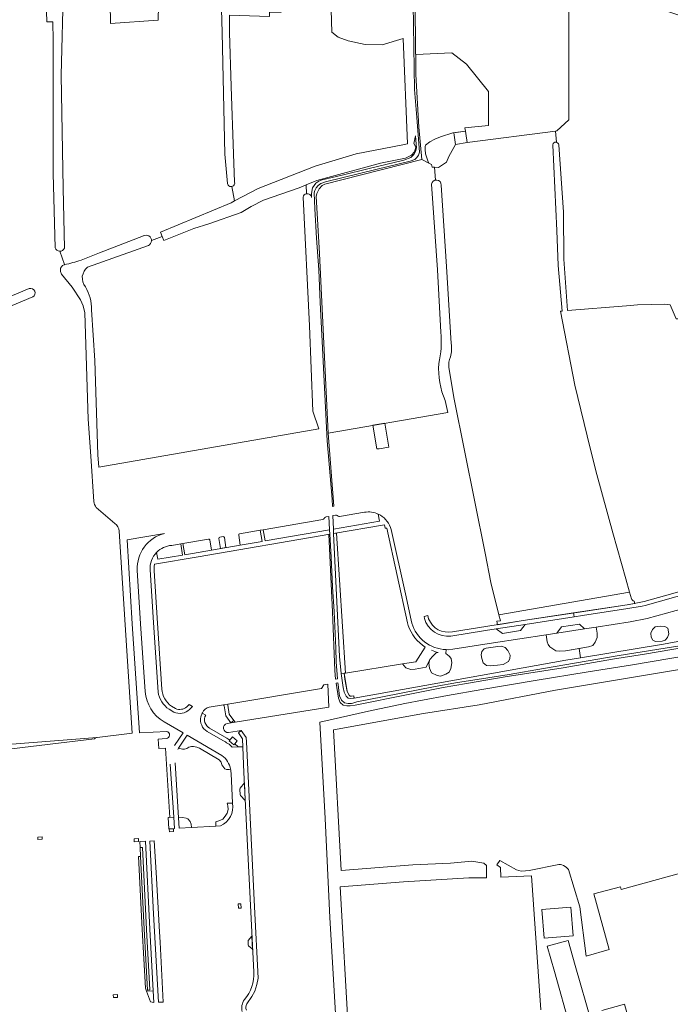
# Model space of a CAD drawing. Header units: metres. Extents: x 209813 to 223847, y 571801 to 587119.
# Tile 616 of 656: x 218727 to 218997, y 582209 to 582618. Entities that reach past the tile are written whole.
import ezdxf

# ---------------------------------------------------------------- set-up
doc = ezdxf.new("R2010")
doc.units = ezdxf.units.M
for name, color, linetype, lineweight in [('B-RO-GK-BESCHOEIING-G', 8, 'GK-BESCHOEIING', 0), ('B-RO-GR-BEPLANTING_CULTUUR_HEESTERS-GV', 8, 'Continuous', 0), ('B-RO-GR-BEPLANTING_CULTUUR_ROOS-GV', 8, 'Continuous', 0), ('B-RO-GR-GRAS-GV', 8, 'Continuous', 0), ('B-RO-GR-GROENVOORZIENING-GV', 8, 'Continuous', 0), ('B-RO-KW-KUNSTWERK_DEK-GV', 8, 'Continuous', 0), ('B-RO-OG-TERREIN_CULTUURSCHEIDING-GV', 8, 'Continuous', 0), ('B-RO-OG-WEG-GV', 8, 'Continuous', 0), ('B-RO-VH-VERHARDING_TEGEL-GV', 8, 'Continuous', 0)]:
    doc.layers.add(name, color=color, linetype=linetype, lineweight=lineweight)
doc.linetypes.add('GK-BESCHOEIING', pattern='A,30,-5,[1,NLCS.shx,S=1,R=0,X=0,Y=0],-5', length=40)

msp = doc.modelspace()

# ---------------------------------------------------------------- linework, layer by layer
at = {"layer": 'B-RO-GK-BESCHOEIING-G', "flags": 128}
msp.add_lwpolyline([(218777.1, 582274.119), (218777.283, 582270.443)], dxfattribs=at)
at = {"layer": 'B-RO-GR-BEPLANTING_CULTUUR_HEESTERS-GV', "flags": 128}
for points in [[(218876.256, 582439.473), (218880.317, 582440.155), (218878.591, 582450.123), (218873.665, 582449.271), (218875.389, 582439.516)], [(218855.533, 582408.76), (218855.42, 582411.463), (218854.325, 582411.311), (218853.98, 582411.199), (218853.67, 582410.903), (218853.447, 582410.597), (218853.241, 582410.354), (218852.894, 582410.214), (218828.127, 582405.945), (218828.959, 582401.321), (218855.691, 582405.934)], [(218857.367, 582404.388), (218859.795, 582353.385), (218860.496, 582346.258), (218862.274, 582346.463), (218858.556, 582404.592)], [(218945.565, 582362.334), (218945.952, 582359.415), (218946.419, 582358.347), (218947.153, 582357.379), (218948.355, 582356.477), (218949.657, 582355.776), (218951.025, 582355.509), (218953.628, 582355.676), (218963.107, 582357.412), (218964.943, 582357.913), (218965.911, 582359.248), (218966.712, 582361.185), (218966.745, 582362.988), (218966.344, 582365.591), (218961.549, 582364.852), (218949.963, 582363.009)], [(218990.868, 582365.634), (218989.759, 582364.582), (218988.941, 582363.063), (218989.116, 582361.369), (218989.817, 582360.2), (218990.985, 582359.616), (218993.73, 582359.791), (218994.899, 582360.2), (218995.95, 582361.252), (218996.476, 582362.771), (218996.067, 582365.05), (218994.782, 582365.868), (218993.03, 582365.985)], [(218919.484, 582350.799), (218920.819, 582349.63), (218922.321, 582349.463), (218925.392, 582349.697), (218927.728, 582350.098), (218929.998, 582351.3), (218930.565, 582352.569), (218930.632, 582353.904), (218929.631, 582355.907), (218928.529, 582357.076), (218927.061, 582357.644), (218925.492, 582357.577), (218920.752, 582356.842), (218919.818, 582356.475), (218918.917, 582355.473), (218918.65, 582354.038), (218918.883, 582352.468)], [(218820.746, 582293.606), (218820.385, 582300.965), (218818.653, 582298.712), (218818.529, 582298.373), (218818.639, 582295.956), (218818.758, 582295.634)], [(218791.353, 582282.054), (218791.05, 582286.717), (218788.701, 582286.571), (218788.991, 582281.921)], [(218793.006, 582286.445), (218793.259, 582282.162), (218798.401, 582282.452), (218798.324, 582283.816), (218797.924, 582284.951), (218796.956, 582286.019), (218796.155, 582286.32), (218794.753, 582286.52)], [(218789.18, 582281.727), (218789.24, 582280.591), (218790.989, 582280.705), (218790.963, 582281.873)], [(218734.694, 582277.433), (218736.481, 582277.51), (218736.422, 582278.54), (218734.657, 582278.437)], [(218774.65, 582277.693), (218774.7, 582276.537), (218776.459, 582276.637), (218776.407, 582277.817)], [(218784.752, 582209.879), (218786.635, 582209.969), (218785.387, 582234.878), (218785.189, 582239.161), (218783.745, 582263.797), (218782.88, 582276.902), (218781.176, 582276.803), (218782.702, 582246.602)], [(218817.814, 582250.709), (218817.909, 582248.933), (218819.067, 582248.985), (218818.953, 582250.773)], [(218823.505, 582237.342), (218821.991, 582235.55), (218821.887, 582235.216), (218821.953, 582233.786), (218822.143, 582233.365), (218823.583, 582232.059), (218823.786, 582231.607)], [(218765.973, 582212.992), (218766.05, 582211.844), (218767.78, 582211.944), (218767.739, 582213.118)], [(218781.4, 582210.125), (218782.758, 582209.817), (218782.492, 582214.693), (218779.783, 582214.545)]]:
    msp.add_lwpolyline(points, close=True, dxfattribs=at)
for points in [[(218870.224, 582413.213), (218859.874, 582411.423), (218859.568, 582411.425), (218859.245, 582411.566), (218858.917, 582411.793), (218858.615, 582411.946), (218858.181, 582411.967), (218857.093, 582411.792), (218857.297, 582406.215), (218876.471, 582409.509), (218875.947, 582412.42)], [(218818.025, 582403.759), (218818.657, 582399.552), (218827.694, 582401.104), (218826.897, 582405.735), (218818.333, 582404.27)], [(218805.51, 582402.076), (218794.879, 582400.258)], [(218794.879, 582400.258), (218795.64, 582395.599), (218806.693, 582397.497), (218806.035, 582401.754)], [(218809.753, 582402.386), (218810.465, 582398.145), (218812.685, 582398.526), (218812.065, 582402.755)], [(218811.571, 582403.113), (218810.148, 582402.87)], [(218783.973, 582396.562), (218784.484, 582393.683), (218794.743, 582395.445), (218793.945, 582400.098)], [(218793.945, 582400.098), (218790.259, 582399.468)], [(218895.42, 582357.276), (218891.518, 582351.171), (218885.977, 582350.279), (218887.319, 582348.673), (218889.441, 582347.992), (218891.217, 582348.08), (218895.787, 582348.921), (218897.353, 582352.093)], [(218897.353, 582352.093), (218896.919, 582350.557), (218897.12, 582348.52), (218898.054, 582346.65), (218900.324, 582345.515), (218901.726, 582345.215), (218903.895, 582346.083), (218905.297, 582346.884), (218906.031, 582348.353), (218906.465, 582350.791), (218906.165, 582352.493), (218905.297, 582353.495), (218903.962, 582354.549)], [(218897.353, 582352.093), (218898.521, 582353.528), (218899.99, 582354.831), (218900.72, 582355.013)], [(218796.645, 582320.669), (218793.063, 582315.263), (218794.715, 582314.936), (218795.535, 582314.936), (218796.451, 582315.184), (218797.366, 582315.68), (218798.396, 582315.967), (218799.292, 582316.062), (218800.646, 582315.795), (218801.81, 582315.337), (218809.877, 582310.529), (218810.679, 582309.518), (218811.003, 582308.468), (218812.281, 582306.77), (218813.024, 582306.465), (218814.112, 582306.465), (218814.637, 582306.548)], [(218811.01, 582312.247), (218796.645, 582320.669)]]:
    msp.add_lwpolyline(points, dxfattribs=at)
at = {"layer": 'B-RO-GR-BEPLANTING_CULTUUR_HEESTERS-GV'}
for points in [[(218875.947, 582412.42, 0.1511241), (218870.224, 582413.213)], [(218806.035, 582401.754, 0.3389005), (218805.51, 582402.076)], [(218810.148, 582402.87, 0.3542164), (218809.753, 582402.386)], [(218812.065, 582402.755, 0.38949), (218811.571, 582403.113)], [(218818.333, 582404.27, 0.4021247), (218818.025, 582403.759)], [(218790.259, 582399.468, 0.1852877), (218783.973, 582396.562)], [(218900.72, 582355.013, -0.0416615), (218897.975, 582355.923)], [(218814.637, 582306.548, 0.2079294), (218811.01, 582312.247)]]:
    msp.add_lwpolyline(points, format="xyb", dxfattribs=at)
at = {"layer": 'B-RO-GR-BEPLANTING_CULTUUR_ROOS-GV', "flags": 128}
for points in [[(218936.908, 582366.707), (218924.819, 582364.8), (218927.425, 582362.951), (218934.977, 582364.101)], [(218961.549, 582364.852), (218959.385, 582366.739), (218951.874, 582365.607), (218949.963, 582363.009)]]:
    msp.add_lwpolyline(points, close=True, dxfattribs=at)
at = {"layer": 'B-RO-GR-GRAS-GV', "flags": 128}
for points in [[(218764.159, 582658.105), (218764.159, 582661.8), (218744.617, 582661.957), (218745.26, 582632.609), (218744.313, 582594.491), (218745.152, 582547.654), (218745.7, 582522.789)], [(218813.363, 582549.591), (218812.222, 582561.717), (218811.192, 582612.195), (218810.257, 582646.347), (218810.098, 582649.522), (218800.203, 582649.786), (218788.566, 582648.909), (218788.337, 582656.644), (218784.023, 582656.635), (218784.987, 582635.348), (218784.545, 582617.436), (218764.818, 582615.958), (218764.159, 582658.105)], [(218741.878, 582522.966), (218740.995, 582553.788), (218740.985, 582558.196), (218741.048, 582608.894), (218740.968, 582616.697), (218738.375, 582616.696), (218737.348, 582652.137)], [(219006.347, 582617.563), (218976.562, 582627.773), (218957.467, 582634.388), (218956.966, 582624.307), (218954.943, 582622.948), (218954.943, 582575.962), (218950, 582571.44), (218949.48, 582571.373)], [(218856.443, 582621.608), (218841.373, 582622.011), (218835.7, 582622.067), (218835.7, 582620.67), (218830.779, 582620.67), (218830.779, 582618.871), (218814.187, 582619.401), (218814.256, 582612.224), (218814.873, 582589.798), (218815.881, 582561.938), (218816.343, 582550.092)], [(218816.298, 582542.363), (218826.156, 582547.576), (218832.501, 582550.025), (218849.76, 582556.789), (218866.73, 582561.972), (218886.079, 582565.586), (218888.106, 582566.097), (218886.254, 582609.778), (218877.557, 582607.123), (218870.467, 582607.229), (218863.482, 582608.817), (218859.248, 582610.298), (218856.602, 582612.415), (218856.443, 582621.608)], [(218950.787, 582565.593), (218952.737, 582537.678), (218952.919, 582518.166), (218954.458, 582496.864), (218978.845, 582498.783), (218983.535, 582499.204), (218994.789, 582499.53), (218996.964, 582499.262), (218999.522, 582493.449), (219003.281, 582493.392), (219006.347, 582617.563)], [(218949.832, 582566.736), (218949.48, 582571.373), (218912.766, 582566.616), (218908.021, 582565.825)], [(218908.021, 582565.825), (218905.228, 582560.76), (218904.23, 582558.408), (218900.867, 582556.301), (218899.246, 582556.378), (218899.671, 582551.026)], [(218905.153, 582473.209), (218907.397, 582460.184), (218920.299, 582396.166), (218922.662, 582384.106), (218926.01, 582370.638), (218980.193, 582380.11), (218978.625, 582385.539), (218973.18, 582404.735), (218966.533, 582428.851), (218963.846, 582439.802), (218957.481, 582465.922), (218951.504, 582496.632), (218952.151, 582496.683), (218950.546, 582515.555), (218949.98, 582530.101), (218948.341, 582565.526)], [(218893.977, 582559.598), (218860.838, 582551.087), (218853.792, 582549.329), (218852.663, 582548.78), (218851.438, 582547.409), (218850.47, 582545.424), (218850.196, 582544.182), (218851.576, 582520.608), (218855.166, 582446.068), (218904.734, 582454.649), (218903.645, 582459.535)], [(218899.246, 582556.378), (218898.292, 582556.423), (218897.955, 582557.493), (218896.876, 582558.064)], [(218781.833, 582525.913), (218786.314, 582527.556), (218785.554, 582529.36), (218814.841, 582541.588), (218816.298, 582542.363), (218815.113, 582548.331)], [(218846.121, 582545.317), (218846.032, 582549.026), (218843.052, 582547.838), (218828.336, 582542.654), (218823.148, 582540.064)], [(218901.901, 582487.86), (218900.534, 582513.741), (218898.001, 582549.357)], [(218902.07, 582548.957), (218904.295, 582515.103), (218906.209, 582483.188)], [(218757.003, 582497.193), (218758.396, 582476.125), (218759.634, 582436.971), (218759.947, 582431.95), (218851.2, 582447.835), (218848.827, 582455.118), (218847.391, 582490.549), (218844.701, 582543.97)], [(218823.148, 582540.064), (218819.002, 582537.511), (218805.65, 582532.855), (218799.419, 582530.894), (218786.97, 582525.999), (218786.314, 582527.556)], [(218752.592, 582517.756), (218760.231, 582520.797), (218778.553, 582527.89)], [(218780.541, 582523.884), (218755.244, 582514.89)], [(218743.834, 582521.479), (218745.774, 582515.932)], [(218745.552, 582515.881), (218745.774, 582515.932)], [(218757.855, 582417.709), (218756.686, 582436.457), (218755.507, 582451.796), (218754.143, 582495.977), (218753.537, 582498.795), (218752.317, 582501.347), (218748.9, 582506.591), (218744.556, 582511.924), (218744.076, 582513.151), (218744.067, 582513.752)], [(218732.624, 582502.588), (218719.777, 582497.209), (218707, 582492.218), (218694.564, 582486.845), (218684.445, 582482.92), (218673.199, 582479.618), (218670.219, 582478.101), (218657.799, 582472.091)], [(218677.701, 582486.872), (218684.689, 582488.413), (218688.163, 582489.367), (218702.962, 582494.266), (218731.12, 582505.978)], [(218766.597, 582408.602), (218758.944, 582415.136)], [(218662.891, 582311.512), (218664.479, 582310.983), (218723.957, 582317.015), (218759.33, 582319.81), (218773.824, 582321.501), (218771.555, 582355.65), (218768.455, 582405.345)], [(218662.703, 582307.775), (218758.167, 582319.162)]]:
    msp.add_lwpolyline(points, dxfattribs=at)
msp.add_lwpolyline([(218912.092, 582571.33), (218911.892, 582572.729), (218921.712, 582573.664), (218921.712, 582587.804), (218912.559, 582599.076), (218906.41, 582603.788), (218891.457, 582603.122), (218891.542, 582594.771), (218892.816, 582573.042), (218893.977, 582559.598), (218896.876, 582558.064), (218896.424, 582558.998), (218895.513, 582561.921), (218895.388, 582563.673), (218895.44, 582564.943), (218895.568, 582565.45), (218897.306, 582566.898), (218899.403, 582568.065), (218901.711, 582568.989), (218906.845, 582570.602)], close=True, dxfattribs=at)
at = {"layer": 'B-RO-GR-GRAS-GV'}
for points in [[(218844.701, 582543.97, -0.2909651), (218846.121, 582545.317)], [(218744.067, 582513.752, -0.3559743), (218745.552, 582515.881)], [(218745.774, 582515.932, 0.017377), (218752.592, 582517.756)], [(218755.244, 582514.89, 0.1616493), (218753.125, 582511.126)], [(218753.125, 582511.126, 0.1678841), (218754.401, 582506.676)], [(218754.401, 582506.676, -0.1324575), (218757.003, 582497.193)], [(218731.12, 582505.978, -0.9005647), (218732.624, 582502.588)], [(218901.03, 582474.88, 0.0777159), (218901.901, 582487.86)], [(218906.209, 582483.188, -0.0895547), (218905.9, 582477.707)], [(218903.645, 582459.535, -0.1174329), (218901.03, 582474.88)], [(218905.9, 582477.707, 0.1172523), (218905.153, 582473.209)], [(218758.944, 582415.136, -0.1153314), (218757.855, 582417.709)], [(218768.455, 582405.345, 0.2435252), (218766.597, 582408.602)], [(218758.167, 582319.162, -0.2021622), (218759.33, 582319.81)]]:
    msp.add_lwpolyline(points, format="xyb", dxfattribs=at)
for centre, radius, start, end in [((218949.564, 582565.541), 1.224, 2.41305, 171.88734), ((218814.856, 582549.82), 1.511, 188.71726, 12.42257), ((218900.02, 582549.006), 2.05, 358.63356, 172.85075), ((218779.595, 582525.912), 2.238, 295.00048, 121.28455), ((218743.819, 582523.489), 2.01, 195.07452, 338.0451)]:
    msp.add_arc(centre, radius, start, end, dxfattribs=at)
at = {"layer": 'B-RO-GR-GROENVOORZIENING-GV', "flags": 128}
for points in [[(219004.473, 582358.351), (218975.847, 582353.721), (218944.472, 582348.327), (218930.181, 582345.953), (218916.955, 582343.834), (218908.756, 582342.542), (218899.491, 582340.866), (218877.687, 582336.617), (218867.077, 582334.506), (218865.403, 582333.942), (218864.824, 582333.858), (218863.43, 582333.885), (218861.851, 582334.181), (218860.683, 582335.254), (218859.901, 582337.067), (218859.708, 582337.975), (218859.328, 582341.742), (218859.193, 582342.438), (218858.472, 582342.351), (218859.363, 582336.085), (218860.145, 582334.272), (218861.313, 582333.199), (218862.892, 582332.903), (218864.286, 582332.876), (218866.394, 582333.182), (218888.351, 582337.56), (218902.793, 582340.494), (218912.541, 582342.146), (218928.507, 582344.906), (218952.623, 582348.705), (218973.134, 582352.189), (218986.429, 582354.298), (219020.335, 582360.201)], [(219020.842, 582356.578), (219020.536, 582356.482), (219013.722, 582355.308), (219004.989, 582353.863), (218981.416, 582349.92), (218962.986, 582347.025), (218941.003, 582343.436), (218918.842, 582339.642), (218904.704, 582337.191), (218894.297, 582335.284), (218886.987, 582333.892), (218871.935, 582330.703), (218851.66, 582326.137), (218853.823, 582286.124), (218855.891, 582245.129), (218859.884, 582177.174), (218859.884, 582136.718), (218860.123, 582128.253), (218887.016, 582130.001), (218950.681, 582135.746)], [(219025.829, 582350.706), (219024.193, 582352.108), (219020.848, 582351.337), (218949.399, 582339.373), (218917.814, 582333.34), (218894.714, 582329.659), (218857.405, 582322.91), (218860.573, 582264.626), (218890.318, 582266.876), (218905.855, 582267.591), (218914.748, 582268.512), (218919.751, 582267.626), (218920.838, 582266.71), (218920.838, 582261.501), (218913.533, 582261.52), (218886.42, 582259.809), (218860.135, 582257.823), (218867.071, 582136.594)], [(219067.226, 582175.203), (219039.438, 582275.681), (219027.962, 582272.496), (219028.404, 582270.942), (218976.646, 582256.639), (218976.358, 582257.811), (218965.36, 582254.868), (218971.78, 582231.792), (218962.238, 582229.039), (218959.533, 582249.551), (218954.794, 582264.977), (218953.859, 582265.945), (218952.758, 582266.613), (218952.09, 582266.913), (218951.49, 582267.047), (218950.855, 582267.013), (218938.573, 582264.576)], [(218943.379, 582206.802), (218939.454, 582262.419), (218926.791, 582261.805), (218926.657, 582265.811), (218925.055, 582266.98), (218926.29, 582268.75), (218933.233, 582264.81), (218934.2, 582264.509), (218935.168, 582264.342), (218936.937, 582264.376), (218938.573, 582264.576)], [(218992.803, 582155.979), (218978.089, 582209.123), (218968.657, 582206.528)]]:
    msp.add_lwpolyline(points, dxfattribs=at)
for points in [[(218861.812, 582346.41), (218860.496, 582346.258), (218861.364, 582340.497), (218861.798, 582338.56), (218862.632, 582336.858), (218863.433, 582336.056), (218864.435, 582335.99), (218865.536, 582336.056), (218865.886, 582336.118), (218865.73, 582336.976), (218864.774, 582336.919), (218864.21, 582336.956), (218863.793, 582337.374), (218863.084, 582338.821), (218862.089, 582344.006)], [(218777.283, 582270.443), (218776.504, 582270.404), (218778.011, 582240.056), (218779.337, 582215.764), (218779.783, 582214.545), (218782.492, 582214.693), (218781.095, 582240.296), (218779.287, 582276.693), (218776.979, 582276.559), (218777.1, 582274.119), (218778.073, 582274.168), (218779.767, 582240.056), (218781.134, 582215.005), (218780.164, 582214.952), (218778.775, 582240.403)], [(218943.825, 582248.451), (218955.789, 582249.376), (218956.714, 582237.411), (218944.749, 582236.487)], [(218954.715, 582235.589), (218957.671, 582225.204), (218964.359, 582201.584), (218963.579, 582201.364), (218965.464, 582194.71), (218963.191, 582194.066), (218964.058, 582191.004), (218954.073, 582188.177), (218951.23, 582198.156), (218955.559, 582199.391), (218948.989, 582222.733), (218946.033, 582233.118)]]:
    msp.add_lwpolyline(points, close=True, dxfattribs=at)
at = {"layer": 'B-RO-KW-KUNSTWERK_DEK-GV', "flags": 128}
msp.add_lwpolyline([(218912.233, 582570.34), (218912.092, 582571.33), (218907.328, 582570.669), (218908.021, 582565.825), (218912.766, 582566.616)], close=True, dxfattribs=at)
at = {"layer": 'B-RO-OG-TERREIN_CULTUURSCHEIDING-GV', "flags": 128}
for points in [[(218787.172, 582404.399), (218771.682, 582401.738), (218773.837, 582366.848), (218776.838, 582321.673), (218788.168, 582322.303)], [(218779.206, 582338.793), (218777.342, 582366.848), (218775.949, 582389.175)], [(218980.994, 582377.34), (218980.193, 582380.11), (218926.01, 582370.638), (218926.626, 582368.228), (218925.064, 582367.982), (218925.378, 582366.567), (218935.987, 582368.236), (218958.466, 582371.652), (218979.143, 582374.855), (218982.307, 582375.37), (218982.023, 582376.378)], [(218959.207, 582356.698), (218953.628, 582355.676), (218951.025, 582355.509), (218949.657, 582355.776), (218948.355, 582356.477), (218947.153, 582357.379), (218946.419, 582358.347), (218945.952, 582359.415), (218945.565, 582362.334), (218923.764, 582358.988), (218906.81, 582356.362), (218905.012, 582356.186), (218904.106, 582356.244), (218903.962, 582354.549), (218905.297, 582353.495), (218906.165, 582352.493), (218906.465, 582350.791), (218906.031, 582348.353), (218905.297, 582346.884), (218903.895, 582346.083), (218901.726, 582345.215), (218900.324, 582345.515), (218898.054, 582346.65), (218897.12, 582348.52), (218896.919, 582350.557), (218897.353, 582352.093), (218895.787, 582348.921), (218891.217, 582348.08), (218889.441, 582347.992), (218887.319, 582348.673), (218885.977, 582350.279), (218862.274, 582346.463), (218861.812, 582346.41), (218862.681, 582340.619), (218863.084, 582338.821), (218863.793, 582337.374), (218864.21, 582336.956), (218864.774, 582336.919), (218865.73, 582336.976), (218865.886, 582336.118), (218900.579, 582342.254), (218953.731, 582351.86), (218959.79, 582352.86)], [(218816.535, 582326.14), (218855.432, 582332.374), (218854.959, 582341.819), (218853.345, 582341.563), (218852.395, 582340.104), (218813.569, 582333.604), (218813.503, 582333.135), (218814.092, 582329.454), (218816.03, 582326.805)], [(218813.185, 582325.591), (218816.535, 582326.14), (218816.042, 582326.818), (218814.814, 582325.905), (218812.674, 582328.803), (218812.007, 582332.919), (218811.707, 582333.292), (218805.808, 582332.304)], [(218802.959, 582330.035), (218802.891, 582329.857), (218804.321, 582329.038)], [(218791.376, 582316.422), (218794.961, 582321.656), (218787.033, 582326.305)], [(218805.959, 582323.58), (218813.068, 582319.486), (218814.309, 582318.655), (218814.152, 582318.443), (218815.481, 582319.973), (218817.387, 582318.33), (218816.352, 582317.136), (218817.815, 582315.848), (218819.743, 582315.904), (218819.614, 582319.22), (218817.87, 582321.746), (218818.998, 582322.693)], [(218818.998, 582322.693), (218817.335, 582322.449), (218813.823, 582321.841)], [(218787.924, 582319.388), (218784.671, 582319.047), (218784.922, 582315.176), (218787.645, 582315.353), (218789.514, 582286.617), (218791.05, 582286.717), (218789.618, 582308.735)], [(218814.637, 582306.548), (218814.112, 582306.465), (218813.024, 582306.465), (218812.281, 582306.77), (218811.003, 582308.468), (218810.679, 582309.518), (218809.877, 582310.529), (218801.81, 582315.337), (218800.646, 582315.795), (218799.292, 582316.062), (218798.396, 582315.967), (218797.366, 582315.68), (218796.451, 582315.184), (218795.535, 582314.936), (218794.715, 582314.936), (218793.063, 582315.263), (218792.768, 582314.818)], [(218791.658, 582309.269), (218793.006, 582286.445), (218794.753, 582286.52), (218796.155, 582286.32), (218796.956, 582286.019), (218797.924, 582284.951), (218798.324, 582283.816), (218798.401, 582282.452), (218808.57, 582283.026)], [(218813.177, 582288.356), (218813.578, 582289.859), (218813.444, 582291.428), (218813.21, 582292.497), (218815.435, 582292.491), (218814.87, 582304.809), (218814.722, 582305.798)], [(218813.177, 582288.356), (218812.409, 582287.054), (218811.408, 582285.886), (218809.706, 582285.151), (218808.471, 582284.784), (218808.57, 582283.026), (218810.424, 582283.131)]]:
    msp.add_lwpolyline(points, dxfattribs=at)
at = {"layer": 'B-RO-OG-TERREIN_CULTUURSCHEIDING-GV'}
for points in [[(218775.949, 582389.175, -0.3561578), (218787.172, 582404.399)], [(218982.023, 582376.378, -0.2728437), (218980.994, 582377.34)], [(218787.033, 582326.305, -0.2432124), (218779.206, 582338.793)], [(218805.808, 582332.304, 0.2437704), (218802.959, 582330.035)], [(218813.823, 582321.841, -0.9493477), (218813.185, 582325.591)], [(218788.168, 582322.303, -0.8960652), (218787.924, 582319.388)], [(218814.722, 582305.798, 0.0226776), (218814.637, 582306.548)], [(218810.424, 582283.131, 0.3548992), (218815.435, 582292.491)]]:
    msp.add_lwpolyline(points, format="xyb", dxfattribs=at)
at = {"layer": 'B-RO-OG-TERREIN_CULTUURSCHEIDING-GV', "flags": 128}
for points in [[(218858.235, 582343.939), (218858.954, 582344.05), (218858.491, 582351.119), (218858.356, 582356.804), (218857.679, 582371.965), (218856.867, 582382.253), (218856.325, 582394.571), (218855.793, 582404.095), (218855.361, 582404.02), (218856.96, 582371.854), (218857.908, 582347.488)], [(218959.79, 582352.86), (218994.19, 582358.536), (219020.257, 582363.312), (219022.666, 582366.915), (219019.768, 582377.73), (219019.552, 582378), (218987.528, 582369.101), (218980.478, 582367.77), (218966.344, 582365.591), (218966.745, 582362.988), (218966.712, 582361.185), (218965.911, 582359.248), (218964.943, 582357.913), (218963.107, 582357.412), (218959.207, 582356.698)]]:
    msp.add_lwpolyline(points, close=True, dxfattribs=at)
at = {"layer": 'B-RO-OG-WEG-GV', "flags": 128}
for points in [[(218890.4, 582623.973), (218890.996, 582588.593), (218891.872, 582577.011), (218892.973, 582562.609), (218892.591, 582561.365), (218891.878, 582560.325), (218891.092, 582559.614), (218889.212, 582558.931), (218874.909, 582555.469), (218854.078, 582550.237), (218852.047, 582549.58), (218850.979, 582548.819), (218850.114, 582547.778), (218849.554, 582546.636), (218849.375, 582545.697), (218849.571, 582539.144), (218850.294, 582526.927), (218851.194, 582513.744), (218851.814, 582500.181), (218852.459, 582486.796), (218854.746, 582442.847), (218856.77, 582418.687), (218856.933, 582415.586), (218857.506, 582415.698), (218855.166, 582446.068), (218851.576, 582520.608), (218850.196, 582544.182), (218850.47, 582545.424), (218851.438, 582547.409), (218852.663, 582548.78), (218853.792, 582549.329), (218860.838, 582551.087), (218893.977, 582559.598), (218892.816, 582573.042), (218891.542, 582594.771), (218891.373, 582611.473), (218890.282, 582666.188)], [(218848.28, 582543.743), (218848.183, 582545.419), (218848.641, 582547.806), (218849.965, 582549.76), (218851.287, 582550.596), (218852.708, 582551.153), (218860.989, 582553.124), (218872.115, 582555.828), (218886.519, 582559.265), (218889.491, 582560.378), (218890.738, 582561.595), (218891.424, 582562.815), (218891.731, 582564.363), (218891.708, 582565.937), (218891.313, 582569.397), (218890.688, 582566.244), (218891.464, 582564.629), (218890.89, 582562.787), (218889.702, 582561.321), (218887.205, 582560.178), (218876.906, 582558.038), (218850.413, 582550.87), (218846.032, 582549.026), (218846.121, 582545.317)]]:
    msp.add_lwpolyline(points, dxfattribs=at)
at = {"layer": 'B-RO-OG-WEG-GV'}
msp.add_lwpolyline([(218846.121, 582545.317, -0.4363667), (218848.28, 582543.743)], format="xyb", dxfattribs=at)
at = {"layer": 'B-RO-VH-VERHARDING_TEGEL-GV', "flags": 128}
for points in [[(218875.947, 582412.42), (218876.471, 582409.509), (218857.297, 582406.215), (218857.367, 582404.388), (218878.558, 582408.017), (218878.795, 582406.56), (218879.427, 582406.652), (218888.066, 582367.395), (218888.352, 582366.189)], [(218786.138, 582339.866), (218784.338, 582367.224), (218782.967, 582388.848), (218782.95, 582390.645), (218783.067, 582391.602), (218801.256, 582394.708), (218855.793, 582404.095), (218855.691, 582405.934), (218828.959, 582401.321), (218828.127, 582405.945), (218826.897, 582405.735), (218827.694, 582401.104), (218818.657, 582399.552)], [(218889.546, 582368.414), (218887.155, 582379.421), (218881.314, 582405.996), (218880.927, 582406.898)], [(218818.657, 582399.552), (218795.64, 582395.599), (218794.879, 582400.258), (218793.945, 582400.098), (218794.743, 582395.445), (218784.484, 582393.683), (218783.973, 582396.562)], [(218781.255, 582389.263), (218782.652, 582367.406), (218784.583, 582338.625)], [(219014.433, 582384.116), (218986.231, 582376.183), (218982.129, 582375.335), (218979.143, 582374.855), (218956.97, 582371.425)], [(218960.7, 582370.328), (218979.446, 582373.233), (218985.353, 582374.279), (218986.612, 582374.578), (219012.094, 582381.666)], [(218896.824, 582368.968), (218896.503, 582370.346), (218894.962, 582369.989), (218895.065, 582369.19)], [(218906.062, 582361.85), (218920.433, 582364.083), (218924.819, 582364.8), (218936.908, 582366.707), (218957.218, 582369.793), (218956.97, 582371.425), (218935.987, 582368.236), (218906.769, 582363.639)], [(218957.218, 582369.793), (218960.7, 582370.328)], [(218903.962, 582354.549), (218904.106, 582356.244), (218902.889, 582356.323)], [(218789.122, 582331.444), (218791.085, 582330.269)], [(218791.761, 582331.786), (218790.2, 582332.687)], [(218797.646, 582331.357), (218798.842, 582332.613), (218797.461, 582333.507), (218796.521, 582332.496)], [(218804.321, 582329.038), (218802.891, 582329.857), (218802.326, 582328.358)], [(218815.365, 582315.777), (218817.815, 582315.848), (218816.352, 582317.136), (218815.935, 582316.663), (218814.06, 582318.32), (218814.309, 582318.655), (218813.068, 582319.486), (218805.959, 582323.58)], [(218821.369, 582209.236), (218823.507, 582212.321), (218824.696, 582214.545), (218825.606, 582217.262), (218826.071, 582219.84), (218824.639, 582249.555), (218821.254, 582317.945), (218821.057, 582319.77), (218818.998, 582322.693), (218817.87, 582321.746), (218819.614, 582319.22), (218820.176, 582305.242), (218824.231, 582222.54)], [(218804.969, 582322.234), (218811.456, 582318.474)]]:
    msp.add_lwpolyline(points, dxfattribs=at)
at = {"layer": 'B-RO-VH-VERHARDING_TEGEL-GV'}
for points in [[(218880.927, 582406.898, 0.1986207), (218875.947, 582412.42)], [(218783.973, 582396.562, 0.2106367), (218781.255, 582389.263)], [(218902.889, 582356.323, -0.3283772), (218889.546, 582368.414)], [(218895.065, 582369.19, 0.3708754), (218906.062, 582361.85)], [(218906.769, 582363.639, -0.36873), (218896.824, 582368.968)], [(218888.352, 582366.189, 0.1680193), (218895.42, 582357.276)], [(218790.2, 582332.687, -0.2395754), (218786.138, 582339.866)], [(218784.583, 582338.625, 0.207017), (218789.122, 582331.444)], [(218791.085, 582330.269, 0.3002178), (218797.646, 582331.357)], [(218796.521, 582332.496, -0.2936814), (218791.761, 582331.786)], [(218802.326, 582328.358, 0.323149), (218804.969, 582322.234)], [(218805.959, 582323.58, -0.4063939), (218804.321, 582329.038)], [(218811.456, 582318.474, -0.0757496), (218815.365, 582315.777)], [(218824.231, 582222.54, -0.2064185), (218820.409, 582211.018)], [(218820.409, 582211.018, 0.2241923), (218819.477, 582206.032)], [(218821.219, 582206.603, -0.2597374), (218821.369, 582209.236)]]:
    msp.add_lwpolyline(points, format="xyb", dxfattribs=at)
at = {"layer": 'B-RO-VH-VERHARDING_TEGEL-GV', "flags": 128}
msp.add_lwpolyline([(218811.707, 582333.292), (218812.007, 582332.919), (218812.674, 582328.803), (218814.814, 582325.905), (218816.03, 582326.805), (218814.092, 582329.454), (218813.503, 582333.135), (218813.569, 582333.604)], close=True, dxfattribs=at)

doc.saveas('drawing.dxf')
